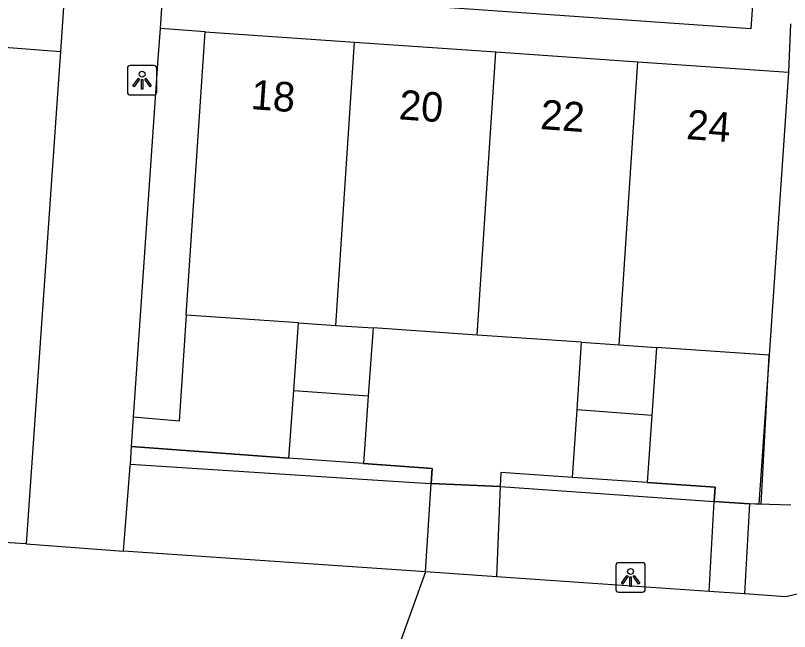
# Model space of a CAD drawing. Extents: x 161848 to 162726, y 385382 to 386521.
# Drawn here: x 162165.77 to 162191.98, y 386035.98 to 386056.83 of the extents above; entities that cross this region are included whole.
import ezdxf

# ---------------------------------------------------------------- set-up
doc = ezdxf.new("R2010")
doc.units = 0
for name, color, linetype in [('IMGEO_Groenvoorziening', 7, 'Continuous'), ('IMGEO_Hek', 7, 'Continuous'), ('IMGEO_Lichtpunt', 7, 'Continuous'), ('IMGEO_Pand', 7, 'Continuous'), ('IMGEO_Pand_nummerreeks', 7, 'Continuous'), ('IMGEO_Voetpad_halfverhard', 7, 'Continuous'), ('IMGEO_Voetpad_open', 7, 'Continuous')]:
    doc.layers.add(name, color=color, linetype=linetype)

msp = doc.modelspace()

# ---------------------------------------------------------------- linework, layer by layer
at = {"layer": 'IMGEO_Groenvoorziening'}
for points in [[(162171.552, 386046.687), (162171.312, 386043.095), (162169.775, 386043.232)], [(162191.292, 386045.33), (162190.945, 386040.284)], [(162169.707, 386042.234), (162175.036, 386041.848)], [(162169.665, 386041.636), (162178.914, 386041.043), (162179.853, 386040.985)], [(162179.853, 386040.985), (162179.886, 386041.491), (162177.562, 386041.662)], [(162184.631, 386041.192), (162182.212, 386041.358), (162182.192, 386040.88)], [(162182.192, 386040.88), (162189.437, 386040.377)], [(162187.165, 386041.018), (162189.465, 386040.86), (162189.437, 386040.377)], [(162190.945, 386040.284), (162190.631, 386040.293)], [(162192.029, 386040.251), (162190.945, 386040.284)]]:
    msp.add_lwpolyline(points, dxfattribs=at)
at = {"layer": 'IMGEO_Hek'}
for points in [[(162171.552, 386046.687), (162171.312, 386043.095), (162169.775, 386043.232)], [(162191.02, 386040.281), (162191.292, 386045.33)], [(162175.036, 386041.848), (162169.707, 386042.234)], [(162177.562, 386041.662), (162179.886, 386041.491)], [(162179.886, 386041.491), (162179.853, 386040.985)], [(162184.631, 386041.192), (162182.212, 386041.358), (162182.192, 386040.88)], [(162182.192, 386040.88), (162179.853, 386040.985)], [(162189.437, 386040.377), (162189.465, 386040.86), (162187.165, 386041.018)], [(162191.02, 386040.281), (162190.631, 386040.293), (162189.437, 386040.377)]]:
    msp.add_lwpolyline(points, dxfattribs=at)
at = {"layer": 'IMGEO_Lichtpunt'}
for p, q in [((162169.563, 386055.04), (162169.563, 386054.233)), ((162169.563, 386055.04), (162169.563, 386054.233)), ((162170.465, 386055.135), (162169.657, 386055.135)), ((162170.465, 386055.135), (162169.657, 386055.135)), ((162170.559, 386054.233), (162170.559, 386055.04)), ((162170.559, 386054.233), (162170.559, 386055.04)), ((162169.657, 386054.139), (162170.465, 386054.139)), ((162169.657, 386054.139), (162170.465, 386054.139)), ((162186.103, 386038.21), (162186.103, 386037.403)), ((162186.103, 386038.21), (162186.103, 386037.403)), ((162187.005, 386038.305), (162186.197, 386038.305)), ((162187.005, 386038.305), (162186.197, 386038.305)), ((162187.099, 386037.403), (162187.099, 386038.21)), ((162187.099, 386037.403), (162187.099, 386038.21)), ((162186.197, 386037.309), (162187.005, 386037.309)), ((162186.197, 386037.309), (162187.005, 386037.309))]:
    msp.add_line(p, q, dxfattribs=at)
for points in [[(162169.937, 386054.704), (162169.976, 386054.676), (162169.788, 386054.414), (162169.75, 386054.441), (162169.937, 386054.704)], [(162170.149, 386054.676), (162170.187, 386054.703), (162170.374, 386054.441), (162170.335, 386054.413), (162170.149, 386054.676)], [(162170.039, 386054.656), (162170.086, 386054.656), (162170.086, 386054.334), (162170.039, 386054.334), (162170.039, 386054.656)], [(162186.477, 386037.874), (162186.516, 386037.846), (162186.328, 386037.584), (162186.29, 386037.611), (162186.477, 386037.874)], [(162186.579, 386037.826), (162186.626, 386037.826), (162186.626, 386037.504), (162186.579, 386037.504), (162186.579, 386037.826)], [(162186.689, 386037.846), (162186.727, 386037.873), (162186.914, 386037.611), (162186.875, 386037.583), (162186.689, 386037.846)]]:
    msp.add_lwpolyline(points, dxfattribs=at)
for centre in [(162170.062, 386054.838), (162186.602, 386038.008)]:
    msp.add_circle(centre, 0.0994, dxfattribs=at)
for centre, start, end in [((162169.657, 386055.04), 90, 180), ((162169.657, 386055.04), 90, 180), ((162170.465, 386055.04), 0, 90), ((162170.465, 386055.04), 0, 90), ((162169.657, 386054.233), 180, 270), ((162169.657, 386054.233), 180, 270), ((162170.465, 386054.233), 270, 0), ((162170.465, 386054.233), 270, 360), ((162186.197, 386038.21), 90, 180), ((162186.197, 386038.21), 90, 180), ((162187.005, 386038.21), 0, 90), ((162187.005, 386038.21), 0, 90), ((162186.197, 386037.403), 180, 270), ((162186.197, 386037.403), 180, 270), ((162187.005, 386037.403), 270, 0), ((162187.005, 386037.403), 270, 360)]:
    msp.add_arc(centre, 0.0946, start, end, dxfattribs=at)
at = {"layer": 'IMGEO_Pand'}
for points in [[(162171.552, 386046.687), (162172.192, 386056.268)], [(162172.192, 386056.268), (162177.259, 386055.92)], [(162176.618, 386046.339), (162177.259, 386055.92)], [(162177.259, 386055.92), (162182.044, 386055.591)], [(162181.404, 386046.01), (162182.044, 386055.591)], [(162182.044, 386055.591), (162186.853, 386055.261)], [(162186.213, 386045.68), (162186.853, 386055.261)], [(162186.853, 386055.261), (162191.95, 386054.91)], [(162191.95, 386054.91), (162191.292, 386045.33)], [(162175.354, 386046.426), (162171.552, 386046.687)], [(162175.195, 386044.137), (162175.354, 386046.426)], [(162175.354, 386046.426), (162176.618, 386046.339)], [(162176.618, 386046.339), (162177.883, 386046.252)], [(162177.883, 386046.252), (162177.722, 386043.951)], [(162181.404, 386046.01), (162177.883, 386046.252)], [(162184.946, 386045.767), (162181.404, 386046.01)], [(162184.789, 386043.48), (162184.946, 386045.767)], [(162184.946, 386045.767), (162186.213, 386045.68)], [(162186.213, 386045.68), (162187.48, 386045.592)], [(162187.48, 386045.592), (162187.322, 386043.293)], [(162191.292, 386045.33), (162187.48, 386045.592)], [(162175.036, 386041.848), (162175.195, 386044.137)], [(162175.195, 386044.137), (162177.722, 386043.951)], [(162177.722, 386043.951), (162177.562, 386041.662)], [(162184.631, 386041.192), (162184.789, 386043.48)], [(162187.322, 386043.293), (162184.789, 386043.48)], [(162187.322, 386043.293), (162187.165, 386041.018)], [(162177.562, 386041.662), (162175.036, 386041.848)], [(162187.165, 386041.018), (162184.631, 386041.192)]]:
    msp.add_lwpolyline(points, dxfattribs=at)
at = {"layer": 'IMGEO_Voetpad_halfverhard'}
for points in [[(162179.656, 386037.991), (162179.853, 386040.985)], [(162179.853, 386040.985), (162182.192, 386040.88)], [(162182.192, 386040.88), (162182.062, 386037.826)], [(162189.262, 386037.332), (162189.437, 386040.377)], [(162189.437, 386040.377), (162190.631, 386040.293)], [(162190.631, 386040.293), (162190.465, 386037.249)]]:
    msp.add_lwpolyline(points, dxfattribs=at)
at = {"layer": 'IMGEO_Voetpad_open'}
for points in [[(162190.876, 386059.258), (162190.669, 386056.376), (162170.779, 386057.776)], [(162170.69, 386056.387), (162170.779, 386057.776)], [(162167.405, 386057.111), (162167.299, 386055.612)], [(162192.019, 386056.542), (162191.95, 386054.91)], [(162169.775, 386043.232), (162170.508, 386053.88), (162170.61, 386055.359), (162170.69, 386056.387)], [(162172.192, 386056.268), (162170.69, 386056.387)], [(162163.653, 386055.892), (162167.299, 386055.612)], [(162167.299, 386055.612), (162167.219, 386054.496), (162166.137, 386038.939)], [(162169.707, 386042.234), (162169.775, 386043.232)], [(162169.665, 386041.636), (162169.707, 386042.234)], [(162169.436, 386038.692), (162169.661, 386041.572), (162169.665, 386041.636)], [(162209.8, 386041.337), (162191.864, 386037.153), (162190.465, 386037.249)], [(162166.137, 386038.939), (162163.672, 386039.086)], [(162166.137, 386038.939), (162169.436, 386038.692)], [(162179.656, 386037.991), (162169.436, 386038.692)], [(162179.656, 386037.991), (162178.806, 386035.619)], [(162182.062, 386037.826), (162179.656, 386037.991)], [(162189.262, 386037.332), (162182.062, 386037.826)], [(162190.465, 386037.249), (162189.262, 386037.332)]]:
    msp.add_lwpolyline(points, dxfattribs=at)

# ---------------------------------------------------------------- texts
at = {"layer": 'IMGEO_Pand_nummerreeks'}
for s, rotation, p in [('18', 355.8747, (162173.723, 386053.66)), ('20', 355.869, (162178.737, 386053.315)), ('22', 355.8747, (162183.525, 386052.986)), ('24', 355.8632, (162188.47, 386052.646))]:
    msp.add_text(s, height=1, rotation=rotation, dxfattribs=at).set_placement(p)

doc.saveas('drawing.dxf')
